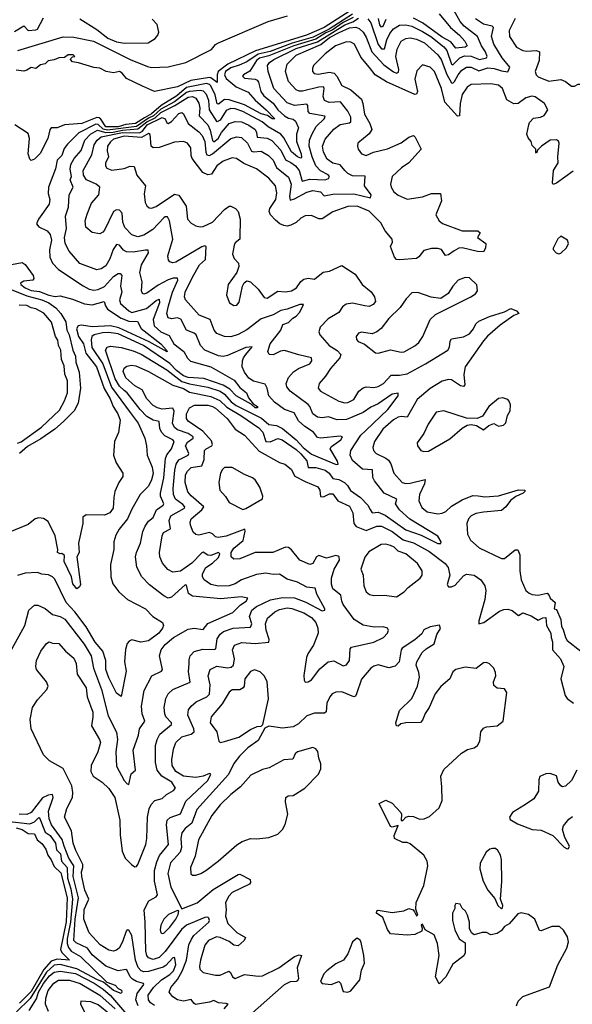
# Model space of a CAD drawing. Extents: x 1603745 to 1745082, y 385868 to 533966.
# Tile 572 of 646: x 1644569 to 1648199, y 480245 to 486717. Entities that reach past the tile are written whole.
import ezdxf

# ---------------------------------------------------------------- set-up
doc = ezdxf.new("R2010")
doc.units = 0

msp = doc.modelspace()

# ---------------------------------------------------------------- linework, layer by layer
at = {"layer": '0CON20XD'}
for points in [[(1646855, 486721.2), (1646874.9, 486694.9), (1646923.5, 486553.5), (1646946, 486524), (1646965, 486525.5), (1646980.5, 486585), (1647000, 486625), (1647025, 486656.4), (1647065, 486681.2), (1647105, 486682.8), (1647145, 486673.9), (1647215, 486639.6), (1647270.4, 486605), (1647355, 486539.2), (1647375, 486514.6), (1647405, 486423.9), (1647415, 486420.6), (1647461.1, 486465), (1647491.8, 486478.2), (1647535, 486476), (1647590, 486455), (1647636.1, 486465), (1647639.5, 486475), (1647629.6, 486505), (1647603.2, 486545), (1647576.1, 486606.1), (1647489.3, 486675), (1647463.2, 486705), (1647412.7, 486795)], [(1644535, 486638.6), (1644595, 486675.5), (1644625, 486645.6), (1644675, 486650.3), (1644685.3, 486655), (1644725, 486728.2)], [(1646739.5, 486775), (1646570, 486665), (1646454.1, 486615), (1646118.5, 486511.5), (1645936.1, 486423.9), (1645873.2, 486375), (1645865.9, 486355), (1645865, 486303.3), (1645825.2, 486335.2), (1645815, 486336.9), (1645692.7, 486317.3), (1645604.7, 486274.7), (1645455, 486244.3), (1645375, 486278.8), (1645270, 486330), (1645241.7, 486365), (1645225, 486376.1), (1645185, 486367.1), (1645135.8, 486375.8), (1645095, 486398.6), (1645055, 486402.9), (1644955, 486434), (1644915, 486438.6), (1644902.5, 486455), (1644905, 486462.5), (1644915, 486472), (1644930, 486475), (1644920, 486485), (1644887.5, 486485), (1644862.9, 486467.1), (1644825, 486465.2), (1644795, 486451.9), (1644755, 486445.3), (1644735, 486426.9), (1644705, 486419.1), (1644675, 486395.7), (1644645, 486402.1), (1644615, 486383.8), (1644595, 486379.2), (1644545, 486385.7)], [(1646759.8, 486730.2), (1646695, 486699), (1646622.7, 486647.3), (1646580.9, 486629.1), (1646515, 486588.4), (1646368.8, 486545), (1646205, 486478.8), (1646145, 486464.4), (1646125, 486447.6), (1646081.1, 486378.9), (1646040, 486355), (1646032.7, 486345), (1646045, 486332.9), (1646114.8, 486324.8), (1646128, 486318), (1646137.3, 486305), (1646152, 486245), (1646173.3, 486215), (1646235, 486168.1), (1646265.7, 486125), (1646309.5, 486085), (1646335, 486070), (1646365, 486062.6), (1646379.8, 486049.8), (1646400, 486005), (1646386.6, 485965), (1646386.9, 485915), (1646418.8, 485835), (1646419.5, 485810.5), (1646415, 485806.9), (1646395, 485815.2), (1646355, 485848.1), (1646305, 485940), (1646284.3, 485964.3), (1646201.9, 486011.9), (1646161.6, 486045), (1646035, 486112.6), (1645985, 486131.1), (1645955, 486132.6), (1645925, 486118.8), (1645885, 486056.4), (1645865, 486045.2), (1645814.9, 486124.9), (1645810.7, 486185), (1645796.5, 486225), (1645776.4, 486246.4), (1645755, 486251.8), (1645685, 486245.4), (1645665, 486238.1), (1645585, 486177.1), (1645495, 486128.2), (1645448.4, 486085), (1645415, 486069.5), (1645335, 486014.3), (1645145, 485990), (1645117.7, 485997.7), (1645085, 486028.5), (1645069.5, 486030.5), (1644957.1, 485972.9), (1644881.9, 485898.1), (1644861.1, 485868.9), (1644845, 485823.3), (1644815, 485794.3), (1644802.9, 485737.1), (1644758.8, 485615), (1644756.5, 485575), (1644765.6, 485535), (1644761.5, 485505), (1644692, 485405), (1644678, 485375), (1644693.8, 485355), (1644748.1, 485328.1), (1644769.6, 485305), (1644776.7, 485266.7), (1644764.6, 485204.6), (1644767.6, 485155), (1644785.2, 485115.2), (1644824, 485074), (1644985, 484966.8), (1645025, 484945.3), (1645055, 484938.1), (1645085, 484943.4), (1645125, 484962.6), (1645185, 485029.2), (1645215, 485048.4), (1645229.2, 485049.2), (1645239.1, 485035), (1645231.9, 484965), (1645239.1, 484925), (1645225.3, 484875), (1645230.4, 484850.4), (1645285, 484801.9), (1645305, 484793), (1645402.3, 484817.7), (1645465, 484871.9), (1645485, 484879.4), (1645486.4, 484855), (1645444.5, 484745), (1645451.5, 484705), (1645495, 484665.2), (1645551.3, 484641.3), (1645581.2, 484585), (1645646.5, 484535), (1645671.3, 484491.3), (1645691.5, 484471.5), (1645824.4, 484435), (1645977.8, 484347.8), (1646015, 484298.9), (1646058.1, 484265), (1646072.1, 484232.1), (1646102.1, 484192.1), (1646131.1, 484175), (1646132, 484165), (1646115, 484164.8), (1646088.7, 484188.7), (1645991.4, 484245), (1645948.5, 484288.5), (1645905.4, 484315.4), (1645777.9, 484357.9), (1645675.8, 484364.2), (1645645, 484376.1), (1645599.9, 484409.9), (1645555, 484457.8), (1645383.1, 484575), (1645215, 484651.6), (1645155, 484661), (1645111.7, 484658.3), (1645056.9, 484645), (1645042.5, 484635), (1645037.7, 484612.3), (1645042.2, 484562.2), (1645115.1, 484455.1), (1645171.7, 484301.7), (1645295.2, 484135), (1645347.4, 484065), (1645391.2, 483965), (1645402.2, 483915), (1645406.2, 483855), (1645438.9, 483775), (1645444.7, 483734.7), (1645435, 483693.1), (1645415, 483650), (1645359.5, 483595), (1645305, 483500), (1645277.3, 483435), (1645222.7, 483367.3), (1645201.1, 483328.9), (1645186.2, 483285), (1645186.2, 483235), (1645164.5, 483135), (1645166.4, 483055), (1645179.5, 483009.5), (1645220.6, 482955), (1645276.1, 482906.1), (1645394.3, 482844.3), (1645443.2, 482793.2), (1645507.5, 482755), (1645513.8, 482735), (1645506.4, 482716.4), (1645483.5, 482685), (1645414.3, 482635), (1645365, 482624.7), (1645305, 482640.6), (1645287.6, 482632.4), (1645274.5, 482615.5), (1645263, 482577), (1645256.9, 482495), (1645268.6, 482435), (1645235, 482267.5), (1645205, 482289.2), (1645155, 482390.8), (1645134, 482445), (1645135.3, 482505), (1645113.9, 482565), (1645064, 482625), (1645006, 482725), (1644930.4, 482825), (1644874, 482885), (1644798.5, 483038.5), (1644785, 483053.8), (1644758.1, 483068.1), (1644715, 483071.8), (1644685, 483082.1), (1644605, 483078.9), (1644555, 483064.4)], [(1644556.1, 486513.9), (1644855, 486603.3), (1644925, 486600.7), (1645054.6, 486574.6), (1645295, 486454.8), (1645408.5, 486408.5), (1645435, 486402.1), (1645545, 486407.5), (1645660, 486435), (1645828.3, 486521.7), (1645855.8, 486554.2), (1645875.5, 486564.5), (1646201.2, 486705), (1646328.2, 486741.8)], [(1645515, 482929.1), (1645421.8, 483001.8), (1645371.9, 483055), (1645339.1, 483119.1), (1645330.4, 483185), (1645335.4, 483215), (1645362, 483275), (1645377.4, 483352.6), (1645392.6, 483387.4), (1645415, 483421.5), (1645446.4, 483445), (1645467.9, 483495), (1645511.1, 483525), (1645515.8, 483534.2), (1645494.5, 483584.5), (1645493, 483605), (1645515.9, 483705), (1645526.8, 483833.2), (1645534.4, 483855.6), (1645565.9, 483895), (1645582.5, 483945), (1645574.5, 483955), (1645521.8, 483981.8), (1645499.4, 484005), (1645488.6, 484028.6), (1645485.5, 484075), (1645444.5, 484084.5), (1645405, 484109.2), (1645360.2, 484155), (1645275, 484264.3), (1645255, 484278.8), (1645225, 484307.8), (1645195.4, 484355), (1645131.3, 484545), (1645143.1, 484565), (1645165, 484571.6), (1645235, 484563), (1645315, 484540.4), (1645367.2, 484517.2), (1645535, 484414.5), (1645635, 484337.8), (1645685, 484322.7), (1645805, 484301.6), (1645885, 484274.1), (1645915, 484254.8), (1645958.9, 484205), (1645991, 484181), (1646156.7, 484096.7), (1646206, 484056), (1646255, 484049.4), (1646295, 484030.4), (1646385, 483955.7), (1646431.1, 483905), (1646485, 483860.2), (1646647.3, 483792.7), (1646661.2, 483795), (1646657.3, 483815), (1646608.2, 483895), (1646618, 483912), (1646677.8, 483955), (1646688.8, 483975), (1646675, 483978.9), (1646545, 483966.2), (1646525, 483969.5), (1646499.4, 484005), (1646443, 484043), (1646400.8, 484080.8), (1646372.3, 484132.3), (1646308.5, 484155), (1646242.5, 484202.5), (1646205.2, 484245.2), (1646194.8, 484295), (1646181.8, 484321.8), (1646105, 484340.7), (1646075, 484361.3), (1646045, 484399.5), (1646030.8, 484435), (1646033, 484475), (1646038.9, 484495), (1646055.3, 484515), (1646096.4, 484566.4), (1646055, 484562.5), (1645935, 484508.9), (1645905, 484502.6), (1645875, 484508.2), (1645785.3, 484545.3), (1645756.9, 484575), (1645728.8, 484645), (1645715, 484656.1), (1645665, 484675.5), (1645628.1, 484748.1), (1645606.2, 484756.2), (1645565, 484750.9), (1645545, 484756.7), (1645535.9, 484785), (1645545.7, 484835), (1645572.9, 484925), (1645607.1, 485005), (1645605, 485016.7), (1645577, 485017), (1645545, 485007.2), (1645478.3, 484971.7), (1645405, 484918.8), (1645385, 484912.5), (1645375, 484916), (1645368.5, 484935), (1645373, 484993), (1645358.5, 485055), (1645369.3, 485105), (1645414.4, 485185), (1645411.7, 485201.7), (1645395, 485202.1), (1645315, 485188), (1645271.2, 485191.2), (1645250.8, 485200.8), (1645225, 485233.6), (1645205, 485238.2), (1645182.3, 485205), (1645160, 485145), (1645135, 485099.4), (1645105, 485078.2), (1645075, 485073.3), (1644963.3, 485115), (1644892.7, 485195), (1644867.8, 485245), (1644864.1, 485285), (1644877.1, 485345), (1644870.3, 485425), (1644890.3, 485485), (1644892.9, 485565), (1644920.8, 485615), (1644900, 485665), (1644908.7, 485685), (1644900.6, 485735), (1644905.7, 485765), (1644926.2, 485805), (1644972.4, 485857.6), (1644995.6, 485925), (1645033.5, 485965), (1645080.1, 485989.9), (1645135, 485974.8), (1645181.7, 485978.3), (1645245, 485990.2), (1645345, 485998.1), (1645403.9, 486045), (1645457.8, 486072.2), (1645495, 486106.9), (1645587.5, 486152.5), (1645675, 486207.9), (1645705, 486210.8), (1645725, 486201.1), (1645745, 486168.2), (1645751.9, 486135), (1645747.5, 486085), (1645805.4, 486025.4), (1645820, 485990), (1645835, 485922.5), (1645843.4, 485913.4), (1645873.2, 485935), (1645895, 485974.7), (1645945, 486034), (1645985, 486047), (1646025, 486045.2), (1646075, 486023.6), (1646115.4, 485995.4), (1646125, 485976), (1646128.5, 485945), (1646195, 485937.2), (1646225, 485921.7), (1646285, 485858.8), (1646314.9, 485794.9), (1646351.1, 485778.9), (1646381.6, 485755), (1646405.8, 485725), (1646425, 485654.7), (1646475, 485668.9), (1646576.2, 485665), (1646597.5, 485672.5), (1646603.1, 485685), (1646595, 485697.2), (1646544.1, 485724.1), (1646514.3, 485755), (1646489.4, 485815), (1646471.4, 485885), (1646472.7, 485925), (1646488.1, 485961.9), (1646516.1, 486015), (1646568.5, 486065), (1646575.5, 486075), (1646573.5, 486083.5), (1646475, 486100.8), (1646463.9, 486113.9), (1646461.5, 486151.5), (1646455, 486160.4), (1646375, 486153), (1646325, 486170.9), (1646239, 486265), (1646201.1, 486375), (1646196, 486415), (1646208.9, 486435), (1646237.5, 486455), (1646385, 486527.1), (1646525, 486571.8), (1646705, 486683.6), (1646757.2, 486702.8), (1646795, 486725.7)], [(1646755, 486753.5), (1646601.1, 486655), (1646497.4, 486602.6), (1646358, 486562), (1646215, 486508), (1646135, 486490.4), (1646060.5, 486439.5), (1646011.3, 486418.7), (1645955, 486400.3), (1645921.5, 486375), (1645913.8, 486355), (1645925, 486329.2), (1645991.9, 486275), (1646069.1, 486239.1), (1646115, 486187.6), (1646188.9, 486125), (1646245, 486064), (1646227.5, 486065), (1646197.7, 486087.7), (1646155, 486098.4), (1646045, 486156.4), (1645945, 486188.9), (1645915, 486191.5), (1645875, 486160.3), (1645865, 486162.7), (1645852, 486222), (1645825, 486281.1), (1645815, 486291.4), (1645795, 486296.6), (1645665, 486270.7), (1645600.8, 486215), (1645498.2, 486151.8), (1645435, 486098.2), (1645389.2, 486070.8)], [(1646973.3, 486716.7), (1646955, 486672.5), (1646945, 486667.7), (1646935, 486683.3), (1646926.1, 486725)], [(1647325.7, 486755), (1647399.4, 486665), (1647457.5, 486615), (1647493.3, 486575), (1647508.2, 486545), (1647496.2, 486535), (1647435, 486529.1), (1647400.9, 486570.9), (1647345, 486601.4), (1647215, 486694.9), (1647155, 486725.6)], [(1647824.6, 486725), (1647783.8, 486645), (1647787.7, 486605), (1647832.2, 486535), (1647873.6, 486513.6), (1647899.5, 486509.5), (1647965, 486513.6), (1647982.9, 486505), (1647982.4, 486447.6), (1647955.6, 486375), (1647962.2, 486355), (1647975, 486340.8), (1648045, 486313.3), (1648125, 486324), (1648155, 486310), (1648195, 486278.8), (1648215, 486278.8), (1648237.7, 486292.3), (1648255, 486292), (1648381.7, 486201.7), (1648392, 486175), (1648385.9, 486105.9), (1648425, 486054), (1648475, 486028.5)], [(1645455, 480236.6), (1645428.4, 480255), (1645414.2, 480275), (1645412, 480305), (1645448, 480355), (1645500.9, 480405), (1645555, 480440.3), (1645578.8, 480465), (1645595.1, 480505), (1645588.2, 480548.2), (1645585, 480552.9), (1645575, 480550.5), (1645529.4, 480500.6), (1645510.4, 480489.6), (1645415, 480460.3), (1645385, 480457.8), (1645367.1, 480465), (1645347.3, 480487.3), (1645329.3, 480535), (1645306.2, 480696.2), (1645285, 480732.5), (1645275, 480734), (1645267.5, 480725), (1645243.7, 480655), (1645222, 480615), (1645205, 480600), (1645185, 480595.3), (1645155, 480600.6), (1645097.7, 480635), (1645024.4, 480714.4), (1644991.1, 480805), (1644991.7, 480868.3), (1645022.5, 480935), (1644995.6, 480995), (1644976.4, 481085), (1644974.5, 481115), (1644984.1, 481145), (1644983.4, 481165), (1644937.5, 481255), (1644921, 481305), (1644908.1, 481385), (1644863.6, 481475), (1644877.3, 481532.7), (1644914.6, 481605), (1644918.2, 481638.2), (1644911.4, 481681.4), (1644853.8, 481795), (1644765, 481846.2), (1644725.8, 481885), (1644643.1, 482055), (1644637.9, 482117.9), (1644653.1, 482195), (1644685, 482245.8), (1644748, 482315), (1644756, 482335), (1644744.4, 482364.4), (1644678.6, 482445), (1644674.4, 482465), (1644678.1, 482505), (1644706.7, 482565), (1644745, 482615.8), (1644762.1, 482627.9), (1644785, 482619.2), (1644825, 482616.9), (1644869.4, 482565), (1644925, 482520.6), (1644939.2, 482485), (1644945.4, 482415), (1645004.6, 482325), (1645012.8, 482265), (1645048.2, 482165), (1645050, 482135), (1645040.5, 482075), (1645094, 481985), (1645098.6, 481965), (1645083.1, 481905), (1645038.9, 481815), (1645036.9, 481775), (1645050.8, 481745), (1645110.8, 481705), (1645155, 481663.1), (1645193.1, 481605), (1645226.4, 481455), (1645227.9, 481357.9), (1645242.4, 481252.4), (1645260.6, 481205), (1645302.9, 481165), (1645325, 481148.8), (1645335, 481151.2), (1645345, 481163.8), (1645398.2, 481295), (1645404.6, 481335), (1645407.6, 481475), (1645419.4, 481530.6), (1645431.6, 481558.4), (1645457.5, 481585), (1645505, 481596.7), (1645533.1, 481625), (1645579.7, 481650.3), (1645592.3, 481665), (1645567.3, 481705), (1645502.7, 481745), (1645472.8, 481785), (1645461.3, 481835), (1645460.9, 481945), (1645470.9, 481985), (1645490, 482020), (1645565.4, 482085), (1645567.1, 482095), (1645529.6, 482135), (1645521.3, 482155), (1645518.2, 482195), (1645529.2, 482255), (1645545, 482285.6), (1645575.7, 482315), (1645687.6, 482362.4), (1645677, 482433), (1645683.1, 482483.1), (1645681.5, 482508.5), (1645688.2, 482535), (1645715, 482564.4), (1645771.1, 482578.9), (1645845, 482577.8), (1645857.7, 482582.3), (1645865, 482648.1), (1645885, 482677.7), (1645908.5, 482695), (1645971.8, 482718.2), (1646086, 482724), (1646093, 482745), (1646078.3, 482795), (1646094.7, 482835), (1646125, 482860.5), (1646217.6, 482902.4), (1646295, 482919.1), (1646375, 482916), (1646449.1, 482889.1), (1646555, 482832.2), (1646572.5, 482835), (1646573.8, 482845), (1646520.4, 482940.4), (1646509.3, 482979.3), (1646455, 482985.8), (1646395, 483019.7), (1646325, 483038.6), (1646275, 483071.3), (1646235, 483070.3), (1646185, 483078.3), (1646125, 483071), (1646025, 483035.9), (1645985, 483008.8), (1645945, 482995.8), (1645875, 482992.3), (1645823.9, 483003.9), (1645779.6, 483035), (1645770.7, 483055), (1645770.6, 483075), (1645791.6, 483115), (1645835.7, 483144.3), (1645875, 483182.8), (1645882.7, 483205), (1645875.5, 483215.5), (1645825, 483195.2), (1645805, 483197.4), (1645775, 483216.8), (1645765, 483212.7), (1645700.5, 483145), (1645625, 483091.1), (1645575, 483086.2), (1645541.8, 483101.8), (1645506.4, 483145), (1645490.4, 483185), (1645487.7, 483215), (1645503.9, 483325), (1645513.8, 483346.2), (1645560.1, 483369.9), (1645551.6, 483425), (1645561.2, 483455), (1645651.8, 483505), (1645652.8, 483515), (1645639.5, 483529.5), (1645593.3, 483565), (1645578.3, 483595), (1645576, 483635), (1645587.4, 483755), (1645597.7, 483795), (1645615, 483823.5), (1645676.2, 483855), (1645679.7, 483865), (1645657, 483915), (1645670.7, 483939.3), (1645709.2, 483965), (1645708.2, 483975), (1645675, 483997.6), (1645605, 484020.2), (1645585, 484036.8), (1645572.7, 484065), (1645583, 484143), (1645575, 484164.1), (1645505, 484157.6), (1645475, 484164.8), (1645445, 484181.8), (1645404.2, 484225), (1645373.4, 484283.4), (1645325, 484309.1), (1645265, 484363.2), (1645249.3, 484405), (1645254.7, 484425.3), (1645271.5, 484438.5), (1645304.1, 484445.9), (1645331.3, 484441.3), (1645415, 484404.7), (1645574.4, 484314.4), (1645645, 484291.9), (1645685, 484269.4), (1645825, 484240.3), (1645884.1, 484214.1), (1645928.8, 484168.8), (1646022.1, 484115), (1646140.8, 484035), (1646165.2, 484005), (1646186.2, 483945), (1646215, 483942.2), (1646265, 483963.6), (1646293.5, 483955), (1646385, 483891.5), (1646415, 483863.9), (1646456, 483816), (1646465, 483773.4), (1646515, 483773.3), (1646575, 483755.6), (1646601.6, 483735), (1646625, 483700), (1646665, 483693.4), (1646702.9, 483675), (1646723.5, 483655), (1646743.1, 483623.1), (1646808.5, 483575), (1646855.2, 483525), (1646872.2, 483497.8), (1646885, 483474.5), (1646925, 483479.3), (1646969.3, 483459.3), (1647105, 483363.1), (1647207.5, 483327.5), (1647315, 483273.3), (1647336.2, 483273.8), (1647338.8, 483285), (1647315, 483322.5), (1647132.9, 483432.9), (1647064, 483495), (1647038.5, 483535), (1647045.6, 483565), (1646964.1, 483604.1), (1646898.8, 483685), (1646888.3, 483708.3), (1646887.2, 483757.2), (1646821.5, 483761.5), (1646755, 483818.5), (1646740.7, 483855), (1646745.3, 483885), (1646810.7, 483985), (1646843.5, 484016.5), (1646988.4, 484155), (1647054.3, 484245), (1647055, 484262.5), (1647015, 484254.6), (1646925, 484191.6), (1646875, 484170.4), (1646824.8, 484135.2), (1646715, 484089.6), (1646655, 484086.4), (1646596.8, 484106.8), (1646555, 484100), (1646525, 484103.5), (1646494.5, 484125), (1646475.3, 484175), (1646465, 484187.3), (1646345.2, 484275.2), (1646324.1, 484304.1), (1646319.6, 484325), (1646334.7, 484365), (1646367.2, 484402.8), (1646400.6, 484425), (1646474.4, 484455), (1646487.5, 484475), (1646485.8, 484495), (1646402.7, 484512.7), (1646308.2, 484541.8), (1646282.2, 484537.8), (1646235, 484514.4), (1646207.5, 484515), (1646198.9, 484535), (1646215, 484585.8), (1646283.7, 484676.3), (1646296.8, 484713.2), (1646335, 484726.1), (1646362.7, 484755), (1646385, 484768), (1646409.7, 484795), (1646433.8, 484845), (1646408.8, 484845), (1646325, 484812.9), (1646284.2, 484805.8), (1646235, 484777.6), (1646155, 484749.7), (1646061.2, 484678.8), (1646005, 484647.4), (1645955, 484632.2), (1645914.1, 484634.1), (1645863.3, 484655), (1645845.9, 484675.9), (1645820.4, 484745), (1645747.1, 484775), (1645657.5, 484875), (1645652.3, 484895), (1645656.6, 484925), (1645704.3, 485025), (1645750, 485105), (1645789.8, 485140.2), (1645792.9, 485225), (1645785, 485231.1), (1645765, 485224.6), (1645595, 485122.5), (1645575, 485118.9), (1645555, 485125.8), (1645545.6, 485135.6), (1645542.2, 485165), (1645574.1, 485275), (1645552.5, 485395), (1645540.6, 485420.6), (1645525, 485421.2), (1645515, 485413.9), (1645443, 485337), (1645385, 485300.8), (1645345, 485288.7), (1645305, 485301.5), (1645260.3, 485350.3), (1645246.4, 485385), (1645242.5, 485445), (1645225, 485464.4), (1645205, 485466.7), (1645184.2, 485455.8), (1645125, 485332.5), (1645115, 485319.2), (1645095, 485309.2), (1645045, 485318), (1645003.5, 485353.5), (1644999.5, 485395), (1645012.1, 485437.9), (1645039.9, 485510.1), (1645089.5, 485565), (1645095.6, 485615), (1645070.5, 485635), (1645008.1, 485665), (1644987.7, 485695), (1644985.3, 485725), (1645042.7, 485827.3), (1645057, 485895), (1645078.4, 485925), (1645105, 485947.4), (1645245, 485976.1), (1645355, 485973.5), (1645375.2, 485984.8), (1645406.8, 486025), (1645505, 486073.6), (1645524.4, 486065), (1645535, 486038.8), (1645545, 486034.5), (1645565, 486047.5), (1645615, 486100.6), (1645635, 486107.1), (1645645, 486098), (1645675.4, 486035), (1645745, 485980.5), (1645768.5, 485955), (1645785.3, 485915.3), (1645791.7, 485845), (1645798.3, 485828.3), (1645815, 485823.2), (1645834.4, 485835.6), (1645956.9, 485935), (1645995, 485946.7), (1646025, 485942.3), (1646065, 485904), (1646092.4, 485852.4), (1646105, 485847.5), (1646155, 485852.7), (1646203.6, 485825), (1646235, 485793.6), (1646256, 485746), (1646335, 485681.5), (1646351.5, 485635), (1646340.8, 485555), (1646345, 485530.8), (1646375, 485538.9), (1646455, 485582.1), (1646495, 485593.4), (1646545, 485586.1), (1646568.3, 485558.3), (1646625, 485569.5), (1646765, 485572.4), (1646874.2, 485545.8), (1646876.9, 485565), (1646833.6, 485625), (1646837.5, 485687.5), (1646755, 485690.9), (1646725, 485705.9), (1646704.1, 485725), (1646675, 485763.2), (1646625, 485773.4), (1646588.8, 485798.8), (1646564.8, 485845), (1646559, 485885), (1646575, 485931.2), (1646632.3, 485997.7), (1646675, 486026.7), (1646735, 486037.8), (1646744.6, 486045), (1646743.9, 486075), (1646725, 486115.4), (1646677.5, 486177.5), (1646602.8, 486172.8), (1646570.9, 486185), (1646562, 486212), (1646570, 486265), (1646565.2, 486275.2), (1646533.4, 486273.4), (1646426.5, 486246.5), (1646405, 486247.2), (1646385.7, 486255.7), (1646335, 486310), (1646316, 486375), (1646325.3, 486425), (1646385, 486484), (1646547.2, 486552.8), (1646605, 486598.4), (1646668.5, 486631.5), (1646735, 486662.7), (1646777.1, 486667.1), (1646799.7, 486659.7), (1646825, 486633.9), (1646845, 486600.8), (1646882.6, 486505), (1646960.6, 486420.6), (1647025, 486373), (1647045, 486364.7), (1647057.6, 486372.4), (1647060.6, 486389.4), (1647039.5, 486475), (1647048.1, 486521.9), (1647075.6, 486575), (1647105, 486592), (1647135, 486596.5), (1647175, 486588.7), (1647228, 486565), (1647315.9, 486485.9), (1647337.6, 486455), (1647375, 486356.5), (1647405, 486302.4), (1647415, 486299.1), (1647425, 486310), (1647448.5, 486355), (1647472.6, 486385), (1647505, 486403.9), (1647535, 486404.8), (1647585, 486380.9), (1647645, 486400), (1647685.3, 486395.3), (1647735, 486379.8)], [(1644962.9, 486722.9), (1645075, 486651.5), (1645147.3, 486595), (1645205, 486570), (1645257.2, 486562.8), (1645412.5, 486565), (1645457.7, 486592.3), (1645476.7, 486615), (1645483.3, 486635), (1645471.2, 486685), (1645439.7, 486719.7)], [(1647735, 486379.8), (1647775, 486373.8), (1647789.5, 486405), (1647738.6, 486465), (1647683.8, 486555), (1647669.5, 486605), (1647681.5, 486665), (1647673.1, 486673.1), (1647615, 486686.1), (1647562.8, 486722.8)], [(1648205, 485722), (1648095, 485642), (1648073.8, 485633.8), (1648070, 485645), (1648076.7, 485725), (1648105.8, 485775), (1648104.3, 485815), (1648114, 485905), (1648108.1, 485918.1), (1648095.8, 485925.8), (1648055, 485924), (1647997.5, 485885), (1647971.7, 485858.3), (1647965, 485840), (1647960, 485845), (1647960, 485865), (1647935, 485890), (1647930, 485915), (1647909.3, 485939.3), (1647900, 485965), (1647913.9, 486026.1), (1647919.3, 486040.7), (1647945, 486070), (1647990, 486075), (1648015, 486086.7), (1648038, 486125), (1648016, 486165), (1647955, 486209.2), (1647933.2, 486213.2), (1647893.8, 486203.8), (1647844.5, 486165.5), (1647815, 486163.1), (1647769.6, 486189.6), (1647741.1, 486265), (1647715.3, 486285.3), (1647665, 486295.3), (1647535, 486291.2), (1647507.8, 486272.2), (1647476.9, 486225), (1647463.3, 486165), (1647458.8, 486085), (1647445, 486082.5), (1647360.9, 486175), (1647340.3, 486265), (1647293.6, 486375), (1647265, 486405.3), (1647215, 486420), (1647178.6, 486381.4), (1647164.7, 486325.3), (1647182.7, 486245), (1647175, 486227.8), (1647165, 486224.6), (1646978.9, 486308.9), (1646904.8, 486354.8), (1646867.5, 486402.5), (1646809.6, 486469.6), (1646769.2, 486555), (1646745, 486568.2), (1646715, 486570.8), (1646644.5, 486545.5), (1646575, 486492.3), (1646498.9, 486415), (1646491.5, 486395), (1646493.1, 486375), (1646503.9, 486363.9), (1646529.3, 486359.3), (1646605, 486371.9), (1646634.8, 486364.8), (1646653.3, 486345), (1646684.4, 486285), (1646745, 486255.4), (1646813.5, 486195), (1646823.9, 486165), (1646833.6, 486095), (1646869.2, 486035), (1646881.5, 485995), (1646865, 485965.6), (1646790.8, 485905), (1646787.1, 485885), (1646791.9, 485865), (1646814.7, 485834.7), (1646845, 485824.5), (1646894, 485846), (1646985, 485868.4), (1647075, 485907.1), (1647125, 485944.5), (1647155, 485954.3), (1647168.1, 485945), (1647206.9, 485865), (1647125, 485775.4), (1647077.9, 485742.1), (1647016.9, 485685), (1647005.6, 485635), (1647009.4, 485615), (1647027.8, 485585), (1647055, 485562.5), (1647115, 485536.5), (1647215, 485552), (1647275, 485574.6), (1647332.5, 485575), (1647340, 485525), (1647302.5, 485435), (1647324.6, 485394.6), (1647347.2, 485377.2), (1647475, 485329.1), (1647577.9, 485327.9), (1647593.8, 485315), (1647576.2, 485285), (1647632, 485245), (1647630, 485215), (1647615, 485191.2), (1647577.3, 485192.7), (1647475, 485216.5), (1647455, 485214.4), (1647423.6, 485196.4), (1647385, 485170.8), (1647366.4, 485166.4), (1647340, 485205), (1647315, 485211.9), (1647275, 485212.2), (1647225, 485200), (1647192.2, 485157.8), (1647175, 485147.8), (1647065, 485137.1), (1647045, 485140), (1647030.8, 485155), (1647005.8, 485225), (1647019.2, 485255), (1647015.7, 485275), (1646969.8, 485329.8), (1646942.2, 485382.2), (1646865, 485458.1), (1646785, 485490.5), (1646725, 485488.6), (1646626.3, 485453.7), (1646555, 485407.7), (1646535, 485408.7), (1646485, 485429.6), (1646445, 485426.5), (1646415, 485412.9), (1646385, 485384.4), (1646350, 485365), (1646325, 485359.7), (1646305, 485363.3), (1646278.5, 485375), (1646249.9, 485399.9), (1646216.2, 485435), (1646208.7, 485455), (1646212.5, 485475), (1646251.2, 485535), (1646258.6, 485578.6), (1646249.3, 485625), (1646205.4, 485675), (1646125.2, 485735.2), (1646040.5, 485770.5), (1645994, 485805), (1645965, 485808.9), (1645905, 485786.5), (1645863.8, 485756.2), (1645829, 485701), (1645805, 485696.3), (1645773, 485713), (1645702, 485805), (1645694.6, 485825), (1645692.9, 485875), (1645671.4, 485905), (1645645, 485915.4), (1645585, 485912), (1645485, 485877.3), (1645445, 485873.9), (1645433.1, 485885), (1645425, 485962.5), (1645415, 485968.8), (1645367.9, 485942.1), (1645255, 485951.7), (1645185, 485930.2), (1645165, 485913.3), (1645146.5, 485885), (1645143.5, 485855), (1645153.2, 485815), (1645133.4, 485773.4), (1645132.7, 485755), (1645140.5, 485740.5), (1645175, 485726.9), (1645255, 485739.2), (1645295, 485754.6), (1645320.9, 485750.9), (1645338, 485695), (1645395.8, 485625), (1645387.4, 485572.6), (1645393.5, 485515), (1645403.7, 485493.7), (1645420, 485480), (1645435, 485477.5), (1645465, 485488.9), (1645585, 485569.6), (1645613.8, 485563.8), (1645661.8, 485491.8), (1645671.1, 485405), (1645695, 485378.1), (1645725, 485361.9), (1645754.5, 485354.5), (1645775, 485356.5), (1645835, 485385.4), (1645915, 485468.8), (1645945, 485491.1), (1645955, 485491.9), (1645985.7, 485475), (1646004.4, 485455), (1646016.7, 485405), (1646015.7, 485285), (1646014, 485275), (1645985, 485250), (1645976.9, 485235), (1645965.9, 485175.9), (1645976.8, 485146.8), (1646005.5, 485115.5), (1646007.8, 485095), (1645995, 485056), (1645938.8, 484975), (1645927.5, 484905), (1645947.5, 484855), (1645975, 484837.1), (1645995, 484840), (1646010.8, 484859.2), (1646032.9, 484965), (1646044, 484986), (1646060.1, 484999.9), (1646085, 484993.3), (1646135, 484944.7), (1646175, 484890.9), (1646195, 484887.3), (1646265, 484931.4), (1646315, 484928.2), (1646355, 484934), (1646386.5, 484953.5), (1646415.3, 484995), (1646435, 485012.1), (1646465, 485018), (1646505, 485010), (1646563.1, 485056.9), (1646605, 485064.4), (1646685, 485100), (1646773.8, 485043.8), (1646819.4, 484975), (1646877, 484927), (1646900, 484895), (1646905.6, 484865), (1646890, 484845), (1646865, 484830.9), (1646836.7, 484835), (1646755, 484854), (1646714, 484846), (1646690.4, 484829.6), (1646665, 484791.4), (1646595, 484750), (1646542.5, 484695), (1646534, 484665), (1646540.8, 484645), (1646601.2, 484575), (1646655, 484542.2), (1646679.1, 484515), (1646672.2, 484495), (1646610.9, 484425), (1646577.5, 484372.5), (1646535.5, 484324.5), (1646530.6, 484295), (1646545, 484274.4), (1646665, 484208.2), (1646705, 484198), (1646725, 484199.6), (1646765, 484220.5), (1646797.3, 484275), (1646825, 484297.7), (1646845, 484302.5), (1646895, 484298.2), (1646925, 484304.6), (1646958.8, 484325), (1647009.9, 484380.1), (1647065, 484379.8), (1647115, 484389.7), (1647235, 484454.7), (1647381.1, 484545), (1647393.3, 484565), (1647396.8, 484603.2), (1647405, 484620), (1647485, 484631.8), (1647525, 484651.1), (1647551.1, 484685), (1647565, 484718), (1647585, 484734.4), (1647656.2, 484765), (1647753.8, 484796.2), (1647795, 484818), (1647833.6, 484803.6), (1647847.5, 484785), (1647815, 484772.5), (1647725, 484709.2), (1647642.8, 484637.2), (1647615.9, 484605), (1647495.8, 484435), (1647486.9, 484385), (1647493.1, 484316.9), (1647485, 484305.8), (1647465, 484309.1), (1647405, 484349.3), (1647385, 484351.6), (1647345, 484340.3), (1647265, 484291.8), (1647179.9, 484220.1), (1647115.2, 484104.8), (1647075, 484109.1), (1647055, 484104.1), (1647025, 484085.9), (1646954.1, 484025), (1646900.9, 483945), (1646888.7, 483905), (1646892.3, 483885), (1646911.1, 483865), (1646974.8, 483834.8), (1646991, 483821), (1647007, 483797), (1647026.6, 483736.6), (1647080.8, 483675), (1647105, 483668.7), (1647135, 483671), (1647232.5, 483695), (1647227.3, 483665), (1647195.3, 483595), (1647190.9, 483555), (1647209.9, 483509.9), (1647245, 483482.5), (1647315, 483468.8), (1647345, 483473.1), (1647367.5, 483485), (1647405, 483519.1), (1647475, 483560.6), (1647545, 483588.9), (1647581.9, 483588.1)], [(1645389.2, 486070.8), (1645330, 486035), (1645265, 486027.9), (1645215, 486012.1), (1645135, 486012.4), (1645102.5, 486062.5), (1645091.3, 486071.3), (1645075, 486073.2), (1644975.8, 486035), (1644863.9, 486026.1), (1644815, 486005.5), (1644775, 486005.6), (1644766.7, 485993.3), (1644753.3, 485936.7), (1644703.1, 485836.9), (1644665, 485800.8), (1644645, 485791.2), (1644635, 485800), (1644624.6, 485835), (1644632.3, 485935), (1644625, 485969.2), (1644536.3, 486026.3)], [(1648111.7, 485178.3), (1648125, 485181.2), (1648162.3, 485217.7), (1648173.8, 485245), (1648167, 485267), (1648125, 485293.3), (1648105, 485276.7), (1648074, 485215), (1648074.2, 485205), (1648094, 485185), (1648111.7, 485178.3)], [(1644515, 485108.5), (1644585, 485120.6), (1644605, 485108), (1644657.1, 485035), (1644660.8, 485015), (1644654.4, 485005.6), (1644595, 484997.1), (1644572.9, 484985), (1644575.5, 484975), (1644605, 484953.2), (1644645, 484936.2), (1644699.7, 484929.7), (1644760.6, 484905), (1644802, 484898), (1644835, 484900.6), (1644915, 484880.2), (1644995, 484849.3), (1645045, 484842.6), (1645124.4, 484864.4), (1645132.2, 484835), (1645145.8, 484815), (1645235, 484754.6), (1645285, 484735.8), (1645343, 484733), (1645367.1, 484687.1), (1645496.9, 484585), (1645534, 484545), (1645536.5, 484533.5), (1645419.1, 484599.1), (1645220.9, 484690.9), (1645164.7, 484704.7), (1645045, 484698.1), (1644975, 484709), (1644952.4, 484705), (1644941.1, 484685), (1644955, 484635.2), (1644987.8, 484585), (1645002.1, 484525), (1645073, 484435), (1645123.5, 484293.5), (1645164.1, 484225), (1645182.5, 484175), (1645213.1, 484125), (1645228.4, 484085), (1645216.9, 484003.1), (1645191.5, 483945), (1645185.6, 483855), (1645203.3, 483805), (1645245.6, 483735), (1645245.7, 483715), (1645220.5, 483675), (1645194.7, 483615.3), (1645186.2, 483575), (1645182.7, 483505), (1645161.1, 483475), (1645125, 483460.4), (1645005, 483462), (1644984.2, 483445.8), (1644984, 483405), (1644954.2, 483275.8), (1644958.8, 483215), (1644944, 483185), (1644968.1, 483005), (1644961.7, 482988.3), (1644945, 482976.7), (1644918.7, 483008.7), (1644908.6, 483055), (1644860, 483155), (1644864, 483195), (1644845, 483208.8), (1644835, 483206.7), (1644817.5, 483215), (1644820, 483235), (1644801.6, 483325), (1644755, 483418.6), (1644725, 483437.8), (1644695, 483441.9), (1644670, 483435), (1644625, 483399.4), (1644502.1, 483347.9)], [(1646925, 484525.7), (1647005, 484547.5), (1647075, 484532.2), (1647095, 484534.4), (1647165, 484573.3), (1647190.6, 484595), (1647217.8, 484635), (1647266.2, 484745), (1647300.8, 484779.2), (1647533.8, 484895), (1647564.4, 484915.6), (1647575.8, 484935), (1647573.2, 484973.2), (1647525, 485020.5), (1647495, 485021.2), (1647449.2, 485005), (1647415, 484965.7), (1647383.6, 484916.4), (1647335.6, 484884.4), (1647272.4, 484892.4), (1647185, 484922.5), (1647145, 484922), (1647107.2, 484882.8), (1647069.1, 484825), (1646995, 484752.9), (1646943.7, 484686.3), (1646915.5, 484664.5), (1646885, 484651.4), (1646815, 484662), (1646795, 484655.8), (1646780, 484635), (1646782.5, 484615), (1646792.4, 484602.4), (1646833.2, 484583.2), (1646907.5, 484527.5), (1646925, 484525.7)], [(1644512.9, 484942.9), (1644615, 484900.5), (1644715, 484875.1), (1644761.1, 484855), (1644805, 484823.5), (1644838.4, 484785), (1644871.7, 484731.7), (1644878.8, 484675), (1644894.3, 484645), (1644917.8, 484545), (1644936.2, 484505), (1644938, 484465), (1644958.8, 484398.8), (1644967.5, 484295), (1644953.3, 484195), (1644927.5, 484145), (1644856.6, 484075), (1644798.6, 484025), (1644707.6, 483962.4), (1644618.9, 483911.1), (1644567.5, 483865)], [(1644555, 483932.2), (1644578.1, 483941.9), (1644711, 484039), (1644830, 484150), (1644862.5, 484212.5), (1644883.3, 484265), (1644881.8, 484341.8), (1644865, 484386.2), (1644861.4, 484441.4), (1644844, 484484), (1644838.1, 484545), (1644823.3, 484575), (1644819.4, 484609.4), (1644802.9, 484635), (1644778.3, 484728.3), (1644726.9, 484786.9), (1644675, 484817.1), (1644643, 484823), (1644615, 484838.4), (1644565, 484839.7)], [(1647225, 483877.5), (1647255, 483881.4), (1647395, 483960.6), (1647475, 484031.4), (1647507.9, 484052.1), (1647535, 484056), (1647569.7, 484049.7), (1647615, 484020), (1647651.7, 484048.3), (1647685, 484062.5), (1647715, 484044), (1647748.3, 484051.7), (1647763.6, 484066.4), (1647773.8, 484115), (1647791.2, 484145), (1647792.5, 484185), (1647785, 484210), (1647775, 484221.2), (1647742, 484232), (1647715, 484227.5), (1647650, 484175), (1647609.7, 484110.3), (1647575, 484095.8), (1647505, 484098), (1647355, 484145.8), (1647305, 484136.2), (1647252.6, 484057.4), (1647224.3, 483995.7), (1647180, 483935), (1647182, 483915), (1647205, 483884.2), (1647225, 483877.5)], [(1646896.9, 482723.1), (1646825, 482736.7), (1646767.3, 482775), (1646695, 482872.2), (1646685.3, 482895), (1646679.6, 482935), (1646625.4, 482975), (1646616.4, 483006.4), (1646617.9, 483045), (1646635.8, 483105), (1646668.9, 483165), (1646667.1, 483185), (1646660.9, 483190.9), (1646645, 483194.6), (1646585, 483177.4), (1646534.6, 483195.4), (1646517.8, 483185), (1646495, 483142.5), (1646475, 483135.6), (1646410, 483165), (1646355, 483232.2), (1646335, 483246.4), (1646315, 483249.1), (1646232.5, 483215), (1646115.4, 483214.6), (1646015, 483172.3), (1645975, 483170), (1645957.7, 483185), (1645957.4, 483215), (1645975, 483242.2), (1646037.2, 483292.8), (1646050.8, 483355), (1646047, 483367), (1645925, 483323), (1645873.3, 483313.3), (1645855, 483317.9), (1645835, 483336.8), (1645815, 483345.3), (1645745, 483328.2), (1645725, 483332.2), (1645708.9, 483348.9), (1645690.4, 483395), (1645688.2, 483415), (1645695.4, 483435), (1645765.3, 483495), (1645778.4, 483515), (1645695, 483586.8), (1645673.2, 483613.2), (1645656, 483675), (1645658.7, 483725), (1645670.4, 483749.6), (1645695, 483772.8), (1645766.1, 483783.9), (1645780, 483825), (1645782.2, 483885), (1645793.3, 483896.7), (1645831.1, 483915), (1645836.4, 483925), (1645827.9, 483947.9), (1645771.9, 484011.9), (1645675, 484078.8), (1645665, 484096.2), (1645664.7, 484125), (1645685.3, 484164.7), (1645717.3, 484182.7), (1645805, 484182.4), (1645835, 484174.8), (1645855, 484162.5), (1645932.7, 484095), (1645984.2, 484024.2), (1646045.5, 483985), (1646141, 483881), (1646275, 483806.9), (1646310, 483795), (1646352.8, 483762.8), (1646376.4, 483716.4), (1646445, 483680.4), (1646527.1, 483647.1), (1646540, 483625), (1646545, 483582.5), (1646565, 483581.2), (1646605, 483599.1), (1646625, 483600), (1646659.5, 483555), (1646735, 483519.1), (1646757.7, 483475), (1646763.6, 483405), (1646779.2, 483385), (1646845, 483358.2), (1646915, 483386.8), (1646945, 483388.1), (1647015, 483352.3), (1647088.8, 483298.8), (1647155, 483278.4), (1647256.5, 483223.5), (1647365, 483142.7), (1647383.9, 483115), (1647393.8, 483065), (1647377.9, 483005), (1647385, 482989.4), (1647405, 482988.7), (1647429.9, 483000.1), (1647485, 483062.2), (1647505, 483072.9), (1647555, 483065.9), (1647598, 483035), (1647624.7, 482995), (1647630.7, 482965), (1647623.7, 482906.3), (1647585.6, 482765), (1647586.4, 482746.4), (1647617.5, 482755), (1647721.1, 482828.9), (1647749.4, 482840.6), (1647775, 482842.1), (1647805, 482833.6), (1647845, 482800.8), (1647875, 482817.5), (1647929.1, 482799.1), (1647975, 482770), (1648005, 482785.7), (1648025, 482787.5), (1648030, 482735), (1648058.8, 482685), (1648060, 482655), (1648068.3, 482628.3), (1648070, 482575), (1648122.5, 482515), (1648144, 482465), (1648123.8, 482385), (1648152.9, 482275), (1648165, 482256), (1648206.7, 482225)], [(1646035, 483496.7), (1646055, 483503.3), (1646163.6, 483566.4), (1646166.2, 483585), (1646147.1, 483645), (1646115, 483692.5), (1646098.8, 483705), (1646045, 483726.9), (1645965, 483772.2), (1645915, 483774), (1645900.3, 483759.7), (1645888.6, 483735), (1645876, 483675), (1645884, 483625), (1645921.7, 483581.7), (1645945, 483543.3), (1646035, 483496.7)], [(1647581.9, 483588.1), (1647625, 483579.6), (1647713.6, 483586.4), (1647845, 483627.1), (1647887.5, 483625), (1647887.5, 483615), (1647876.7, 483605), (1647827.8, 483582.2), (1647793.6, 483556.4), (1647763.3, 483515), (1647735, 483490), (1647615, 483480.3), (1647565, 483470.9), (1647535.6, 483455), (1647517.5, 483435), (1647505.6, 483405), (1647510, 483335), (1647531.1, 483295), (1647586.9, 483245), (1647735, 483174.4), (1647755, 483175.7), (1647825, 483232), (1647842.3, 483232.3), (1647855, 483200), (1647854.4, 483095), (1647864.5, 483035), (1647895, 482965.8), (1647915, 482947.8), (1647935, 482939.5), (1647975.6, 482934.4), (1648035, 482946.7), (1648047.5, 482932.5), (1648054.2, 482914.2), (1648086.7, 482885), (1648080, 482845), (1648095, 482840), (1648123.8, 482775), (1648127.7, 482727.7), (1648139.5, 482709.5), (1648154, 482655), (1648165, 482636.7), (1648255, 482565.7)], [(1647045, 482923.1), (1647095, 482956.7), (1647121.4, 482985), (1647199.4, 483045), (1647213.1, 483065), (1647213.1, 483095), (1647181.7, 483141.7), (1647105.6, 483205), (1647055, 483223.2), (1647028.8, 483248.8), (1647005, 483260.3), (1646975, 483268.4), (1646942.9, 483267.1), (1646862.1, 483217.9), (1646836.7, 483183.3), (1646811.1, 483105), (1646825.5, 483065), (1646829.4, 482995), (1646845, 482956.7), (1646867.7, 482937.7), (1646895, 482932), (1646965, 482934.5), (1647045, 482923.1)], [(1644493.8, 482535), (1644602.5, 482735), (1644629.2, 482835), (1644665, 482867.5), (1644687.9, 482867.9), (1644735, 482845.6), (1644785, 482806.4), (1644835, 482794.6), (1644865, 482775.4), (1644991.2, 482611.2), (1645037.6, 482535), (1645053.7, 482455), (1645106.8, 482315), (1645150.5, 482140.5), (1645203.7, 482033.7), (1645211.7, 481985), (1645200.9, 481905), (1645205, 481810), (1645255, 481715.6), (1645275, 481693.8), (1645285, 481690), (1645300, 481760), (1645330, 481785), (1645314.7, 481915.3), (1645348.7, 482015), (1645355.4, 482055), (1645391.5, 482105), (1645373.5, 482155), (1645370, 482205), (1645387.3, 482307.3), (1645436.8, 482403.2), (1645500.8, 482435), (1645507.1, 482445), (1645486.8, 482535), (1645498.2, 482575), (1645525, 482610), (1645580, 482655), (1645675, 482709.7), (1645715, 482718.1), (1645775, 482708.5), (1645805, 482748.7), (1645970.1, 482819.9), (1646020.2, 482869.8), (1646056.2, 482895), (1646066.7, 482915), (1646022.7, 482922.7), (1645889.1, 482910.9), (1645705, 482927.3), (1645678.4, 482945), (1645665, 483000), (1645655, 483003.1), (1645565, 482920.5), (1645545, 482915.5), (1645515, 482929.1)], [(1645912.2, 480215), (1645938.8, 480245), (1645925, 480251.1), (1645875, 480254.1), (1645845, 480269.2), (1645815, 480258.1), (1645724.7, 480244.7), (1645711.7, 480251.7), (1645695, 480277.5), (1645645, 480266), (1645605, 480273.4), (1645573.8, 480295), (1645551.8, 480325), (1645560.8, 480355), (1645605, 480408), (1645636.9, 480463.1), (1645664.4, 480535), (1645679.8, 480635), (1645696.4, 480673.6), (1645713.5, 480696.5), (1645810.4, 480785), (1645816.7, 480795), (1645812.2, 480812.2), (1645805, 480817.8), (1645785, 480815.3), (1645665, 480764.1), (1645632.6, 480737.4), (1645580.6, 480669.4), (1645525, 480592.9), (1645485, 480553.5), (1645445, 480539.8), (1645415, 480549.6), (1645404.2, 480565), (1645397.1, 480595), (1645394, 480784), (1645385.4, 480865), (1645416.9, 480925), (1645465, 480950.4), (1645473.8, 480965), (1645454.8, 481054.8), (1645455.2, 481125), (1645468.9, 481181.1), (1645487.2, 481222.8), (1645546.4, 481295), (1645533.6, 481425), (1645538.1, 481455), (1645557.6, 481472.4), (1645625, 481496), (1645660.4, 481579.6), (1645805.3, 481715), (1645825, 481756.7), (1645815, 481761.2), (1645774, 481744), (1645725, 481736), (1645645, 481744.3), (1645595.4, 481775), (1645571.1, 481815), (1645568.8, 481851.2), (1645578.7, 481921.3), (1645595.3, 481964.7), (1645635, 482003.2), (1645695, 482021.4), (1645715.4, 482035), (1645713.8, 482055), (1645673.1, 482145), (1645678.8, 482181.2), (1645694.4, 482205), (1645727.8, 482232.2), (1645798.5, 482265), (1645816.8, 482283.2), (1645820, 482345), (1645806.4, 482405), (1645821.1, 482445), (1645863.6, 482466.4), (1645935, 482456.4), (1645958.2, 482461.8), (1645973.3, 482475), (1645979.2, 482515), (1645967.5, 482575), (1645980, 482605), (1646027.6, 482622.4), (1646115, 482615.9), (1646205, 482626), (1646207.9, 482642.1), (1646188.1, 482705), (1646183.2, 482745), (1646197.1, 482782.9), (1646244.6, 482825), (1646275, 482840.5), (1646325, 482850.2), (1646356.8, 482846.8), (1646435, 482818.8), (1646485, 482788.2), (1646515, 482755.5), (1646528.2, 482718.2), (1646528.8, 482685), (1646498.9, 482605), (1646461.5, 482548.5), (1646453.3, 482525), (1646435.6, 482405.6), (1646437.5, 482375), (1646445, 482362), (1646465, 482364.3), (1646485, 482377.5), (1646539.9, 482450.1), (1646595, 482496.5), (1646631.7, 482501.7), (1646695, 482468.6), (1646715, 482477.1), (1646735.5, 482505), (1646739.3, 482580.7), (1646748, 482592), (1646895, 482624.6), (1646959.2, 482655), (1646985.6, 482685), (1646991.2, 482705), (1646985, 482717.5), (1646956.7, 482726.7), (1646896.9, 482723.1)], [(1647833.8, 480235), (1647844, 480265), (1647874.4, 480295.6), (1648049.3, 480360.7), (1648104.4, 480505), (1648163.6, 480615), (1648173.6, 480655), (1648168.3, 480688.3), (1648142.3, 480732.3), (1648115, 480756.2), (1648065, 480756), (1647995, 480727.5), (1647985, 480730), (1647953.3, 480805), (1647912.5, 480835), (1647863.9, 480846.1), (1647840.7, 480839.3), (1647785, 480773.3), (1647755, 480756.7), (1647731.2, 480728.8), (1647705, 480710), (1647665, 480702), (1647635, 480716), (1647607.7, 480717.7), (1647555, 480701.2), (1647536.7, 480715), (1647523, 480743), (1647524.4, 480785), (1647511.5, 480831.5), (1647496.8, 480856.8), (1647475.9, 480875.9), (1647463, 480903), (1647435, 480906.7), (1647427.5, 480895), (1647426.7, 480875), (1647412, 480845), (1647412.2, 480795), (1647428.1, 480735), (1647455.9, 480675.9), (1647495, 480650), (1647496.1, 480583.9), (1647487.1, 480562.9), (1647415, 480508.8), (1647368.8, 480425), (1647325, 480380), (1647300, 480425), (1647324.4, 480565), (1647314.4, 480645), (1647291.7, 480701.7), (1647232.5, 480735), (1647215, 480772.5), (1647207.5, 480765), (1647213.8, 480745), (1647211.2, 480725), (1647165, 480703.8), (1647115, 480700), (1647005, 480707.5), (1646985, 480736.7), (1646953.8, 480815), (1646913.6, 480843.6), (1646915, 480859.2), (1646925, 480864.3), (1647015, 480848.6), (1647091.7, 480858.3), (1647125, 480874), (1647153.3, 480865), (1647162.3, 480852.3), (1647175, 480826.7), (1647185, 480830), (1647171.2, 480871.2), (1647173.8, 480915), (1647223.4, 481025), (1647249.2, 481155), (1647246.4, 481185), (1647223.1, 481225), (1647135, 481300), (1647115, 481309.1), (1647085, 481308.1), (1647031.2, 481335), (1647030, 481355), (1647055, 481420), (1647015, 481408.8), (1647005, 481413.3), (1646930, 481565), (1646975, 481587.5), (1647015, 481566), (1647072.9, 481505), (1647077.5, 481495), (1647075, 481452.5), (1647085, 481454), (1647105.5, 481474.5), (1647125, 481480.6), (1647155, 481480), (1647195, 481462.9), (1647227, 481463), (1647260.3, 481479.7), (1647325, 481536.7), (1647344.5, 481585.5), (1647342.9, 481675), (1647335.6, 481745), (1647355, 481787.5), (1647472.5, 481895), (1647510.5, 481919.5), (1647555, 481931.4), (1647576, 481945), (1647592.9, 481975), (1647598.6, 482035), (1647615, 482060), (1647635, 482069.2), (1647705, 482075.7), (1647744.4, 482105.6), (1647768.6, 482295), (1647755, 482318.1), (1647705, 482322), (1647685, 482340), (1647682.2, 482365), (1647696.2, 482405), (1647695.6, 482425), (1647683.1, 482455), (1647655, 482482.5), (1647635, 482491.2), (1647615, 482488.8), (1647567.6, 482452.4), (1647495, 482461.8), (1647435, 482445.3), (1647415, 482431.1), (1647395.3, 482384.7), (1647335.3, 482334.7), (1647297.5, 482285), (1647260, 482195), (1647233.6, 482156.4), (1647215, 482113.3), (1647202.3, 482097.7), (1647105, 482096), (1647072.3, 482087.7), (1647055, 482073.3), (1647043.3, 482075), (1647040, 482095), (1647064.5, 482175.5), (1647144.5, 482255), (1647181.5, 482335), (1647195.4, 482395), (1647191.2, 482425), (1647172.9, 482475), (1647176.9, 482495), (1647213.6, 482556.4), (1647239.4, 482580.6), (1647292, 482615), (1647310, 482675), (1647332.5, 482715), (1647326.4, 482736.4), (1647265, 482725.7), (1647225, 482706), (1647210.6, 482679.4), (1647165, 482640), (1647081.2, 482585), (1647074.2, 482575), (1647061.4, 482495), (1647035, 482467.8), (1646995, 482456.2), (1646925, 482475.5), (1646895, 482467.5), (1646875, 482453.3), (1646815, 482381.4), (1646781.5, 482285), (1646775, 482270), (1646765, 482265.6), (1646685, 482297.8), (1646645, 482297.5), (1646620.8, 482285), (1646605.6, 482265), (1646586.2, 482225), (1646581.8, 482168.2), (1646571.4, 482158.6), (1646505, 482157.5), (1646455, 482140.9), (1646400.5, 482089.5), (1646365, 482068.5), (1646295, 482060.6), (1646205.8, 482074.2), (1646180, 482060), (1646135, 481978), (1646068.2, 481931.8), (1646013.3, 481876.7), (1645975, 481827.5), (1645940, 481755), (1645733.1, 481525), (1645699.8, 481435), (1645655, 481400.8), (1645635, 481371.4), (1645628.1, 481335), (1645630.7, 481275), (1645622.7, 481245), (1645559.7, 481175), (1645541.4, 481105), (1645561.4, 481015), (1645633, 480873), (1645735, 480911.1), (1645840.5, 480999.5), (1646005, 481099.2), (1646015, 481100), (1646083.8, 481065), (1646085.8, 481045), (1646078.8, 481035), (1645965, 480979.3), (1645942.2, 480955), (1645921.8, 480915), (1645925.3, 480865.3), (1645920.6, 480825), (1645936.5, 480776.5), (1645995, 480717.1), (1646052, 480685), (1646044.3, 480665), (1646005, 480630), (1645975, 480633.3), (1645945, 480657.1), (1645885, 480684.6), (1645861.9, 480688.1), (1645809.4, 480665), (1645785, 480634), (1645756, 480535), (1645749.6, 480495), (1645753.1, 480475), (1645775, 480453.1), (1645855, 480435.6), (1645885, 480436.5), (1645942.7, 480462.7), (1645954.5, 480454.5), (1645966.2, 480425), (1645985, 480414), (1646045, 480440), (1646135, 480429.6), (1646165, 480432), (1646270.6, 480485), (1646375, 480558.8), (1646405, 480570), (1646420, 480565), (1646392.7, 480485), (1646400, 480415), (1646395, 480400), (1646385, 480394.4), (1646345, 480392.7), (1646307, 480373), (1646079.1, 480170.9)], [(1645885.9, 481965.9), (1645915, 481971.5), (1646009.4, 482000.6), (1646085, 482051.4), (1646129.5, 482070.5), (1646156.2, 482073.8), (1646166.2, 482083.8), (1646202.4, 482252.4), (1646195, 482367.5), (1646174.2, 482405), (1646149.7, 482429.7), (1646112.3, 482442.3), (1646085, 482432.5), (1646048.1, 482385), (1646044.4, 482335.6), (1646037.5, 482325), (1646015, 482312.3), (1645965, 482310.9), (1645945, 482296.7), (1645899.5, 482220.5), (1645826.4, 482135), (1645821.1, 482095), (1645863.6, 482035), (1645878, 481975), (1645885.9, 481965.9)], [(1645705, 481094.3), (1645725, 481094.4), (1645758.8, 481105), (1645791.4, 481125), (1645871.9, 481185), (1645995, 481292.7), (1646030.8, 481315), (1646085, 481334.7), (1646127.3, 481332.7), (1646205, 481340.6), (1646265, 481364.2), (1646296.3, 481393.7), (1646312.4, 481427.6), (1646330.5, 481495), (1646314.3, 481575), (1646318, 481605), (1646332.5, 481615), (1646365, 481618), (1646442.5, 481665), (1646531.7, 481758.3), (1646546.8, 481793.2), (1646547.1, 481825), (1646533.4, 481863.4), (1646526.8, 481906.8), (1646513.3, 481925), (1646495, 481934), (1646394, 481905), (1646378.3, 481891.7), (1646362.8, 481857.2), (1646305, 481852.5), (1646208.8, 481798.8), (1646165, 481788.9), (1646088, 481752), (1646019.1, 481675), (1645956.5, 481625), (1645885, 481555.4), (1645831.5, 481485), (1645742.9, 481325), (1645721.5, 481218.5), (1645691.4, 481145), (1645693.3, 481103.3), (1645705, 481094.3)], [(1648230, 481785), (1648194.3, 481715.7), (1648155, 481678.8), (1648135, 481674), (1648125, 481680), (1648106.7, 481705), (1648095, 481746.7), (1648055, 481762.5), (1648025, 481760), (1647987, 481743), (1647979.3, 481720.7), (1647976.7, 481645), (1647946.7, 481595), (1647891.5, 481558.5), (1647807.5, 481505), (1647787.5, 481475), (1647790.7, 481460.7), (1647840.5, 481430.5), (1647935, 481393.8), (1647995, 481389.2), (1648072.5, 481355), (1648145, 481277.5), (1648165, 481267.5), (1648175, 481270), (1648180, 481285), (1648150.7, 481340.7), (1648135.6, 481395), (1648142.2, 481417.8), (1648177.4, 481462.6), (1648200.9, 481479.1)], [(1645347.8, 480235), (1645330.7, 480275), (1645341.4, 480315), (1645385.3, 480375), (1645382.8, 480382.8), (1645335.1, 480395.1), (1645309.3, 480409.3), (1645294.5, 480424.5), (1645275, 480466.9), (1645265, 480473.9), (1645215, 480464.7), (1645135, 480496.3), (1645045, 480570.8), (1645013.9, 480613.9), (1644938.8, 480648.8), (1644925, 480664.5), (1644932.4, 480805), (1644955.1, 480945), (1644920.7, 481085), (1644923.8, 481155), (1644890.9, 481205), (1644860.6, 481285), (1644847.3, 481327.3), (1644778, 481425), (1644761.6, 481465), (1644758.2, 481515), (1644788.1, 481605), (1644783.9, 481623.9), (1644755, 481619), (1644718.5, 481601.5), (1644643.7, 481506.3), (1644615, 481492.2), (1644566.2, 481495)], [(1644485, 481447.8), (1644635, 481431.9), (1644665, 481444.9), (1644695, 481472.4), (1644699.8, 481469.8), (1644736.6, 481376.6), (1644768.1, 481355), (1644803, 481305), (1644811.4, 481261.4), (1644836.4, 481235), (1644842.7, 481185), (1644881.1, 481145), (1644883.3, 481075), (1644904.6, 481005), (1644915.5, 480935), (1644902.8, 480785), (1644880.8, 480675), (1644881.3, 480645), (1644889, 480619), (1644907.6, 480595), (1644968.8, 480558.8), (1645141.6, 480391.6), (1645195, 480371.1), (1645215, 480349.2), (1645238.4, 480338.4), (1645240.5, 480325), (1645235, 480315.8), (1645185.4, 480335), (1645119.7, 480389.7), (1645080, 480405), (1644945, 480479.2), (1644835, 480505.7), (1644795, 480502.2), (1644745, 480455.7), (1644637.8, 480282.2), (1644547.3, 480195)], [(1644545, 481405.7), (1644585, 481393.7), (1644625, 481368), (1644666.7, 481365), (1644683.3, 481325), (1644715, 481301.5), (1644739.7, 481265), (1644752.5, 481225), (1644774.5, 481194.5), (1644795, 481149.8), (1644838.7, 481108.7), (1644879.8, 480945), (1644872.9, 480787.1), (1644835.8, 480605.8), (1644846.3, 480585), (1644895.3, 480535), (1644815, 480542.7), (1644775, 480528.5), (1644727.1, 480472.9), (1644645, 480328.5), (1644567.8, 480252.2)], [(1647735, 480872.5), (1647741.7, 480878.3), (1647742.5, 480895), (1647727.5, 480935), (1647737.1, 481052.9), (1647734.2, 481195), (1647728, 481225), (1647711.2, 481255), (1647695, 481268), (1647675, 481270), (1647657.5, 481265), (1647633.8, 481245), (1647595, 481173.3), (1647591.5, 481135), (1647614.4, 481055), (1647644.3, 480995), (1647690.5, 480940.5), (1647710, 480895), (1647735, 480872.5)], [(1645505, 480710), (1645515, 480713.3), (1645555, 480751.8), (1645595.5, 480805), (1645610.8, 480835), (1645615, 480860), (1645605, 480862.5), (1645546.2, 480835), (1645515.7, 480805), (1645496.5, 480765), (1645491.8, 480735), (1645496.2, 480715), (1645505, 480710)], [(1646725, 480324.2), (1646745, 480333.3), (1646802.9, 480405), (1646815, 480470), (1646833.3, 480515), (1646830, 480565), (1646811.3, 480651.3), (1646805, 480666.2), (1646785, 480678.8), (1646754.5, 480655.5), (1646724.2, 480575.8), (1646696.2, 480535), (1646645, 480511.2), (1646585.8, 480465), (1646567.5, 480445), (1646544.6, 480395.4), (1646555, 480381.4), (1646615, 480375.7), (1646665, 480396), (1646677.5, 480385), (1646695, 480330), (1646725, 480324.2)], [(1644629.8, 480205), (1644678, 480282), (1644693.1, 480325), (1644725, 480381), (1644765, 480432), (1644795, 480456.2), (1644835, 480462.3), (1644935, 480446.9), (1645057, 480385), (1645117.1, 480345), (1645165, 480303.7), (1645284.3, 480165.7)], [(1644757.9, 480197.9), (1644738.8, 480245), (1644741.1, 480285), (1644755, 480335.4), (1644792.1, 480385), (1644823.5, 480403.5)], [(1644823.5, 480403.5), (1644895, 480403.6), (1644965, 480381.2), (1645095, 480305.5), (1645195, 480215.7)], [(1645235, 479772.7), (1645265, 479773.1), (1645285.6, 479794.4), (1645284.5, 479815), (1645232.5, 479912.5), (1645214.5, 480075), (1645195.5, 480135), (1645165, 480175.2), (1645085, 480241), (1645035, 480260.3), (1644970, 480265), (1644968.8, 480245), (1645009.3, 480165), (1645028.6, 480085), (1645034.2, 480035), (1645020.4, 479975), (1645023.5, 479955), (1645044.4, 479935), (1645148.2, 479868.2), (1645182.2, 479815), (1645215, 479780.5), (1645235, 479772.7)]]:
    msp.add_lwpolyline(points, dxfattribs=at)

doc.saveas('drawing.dxf')
